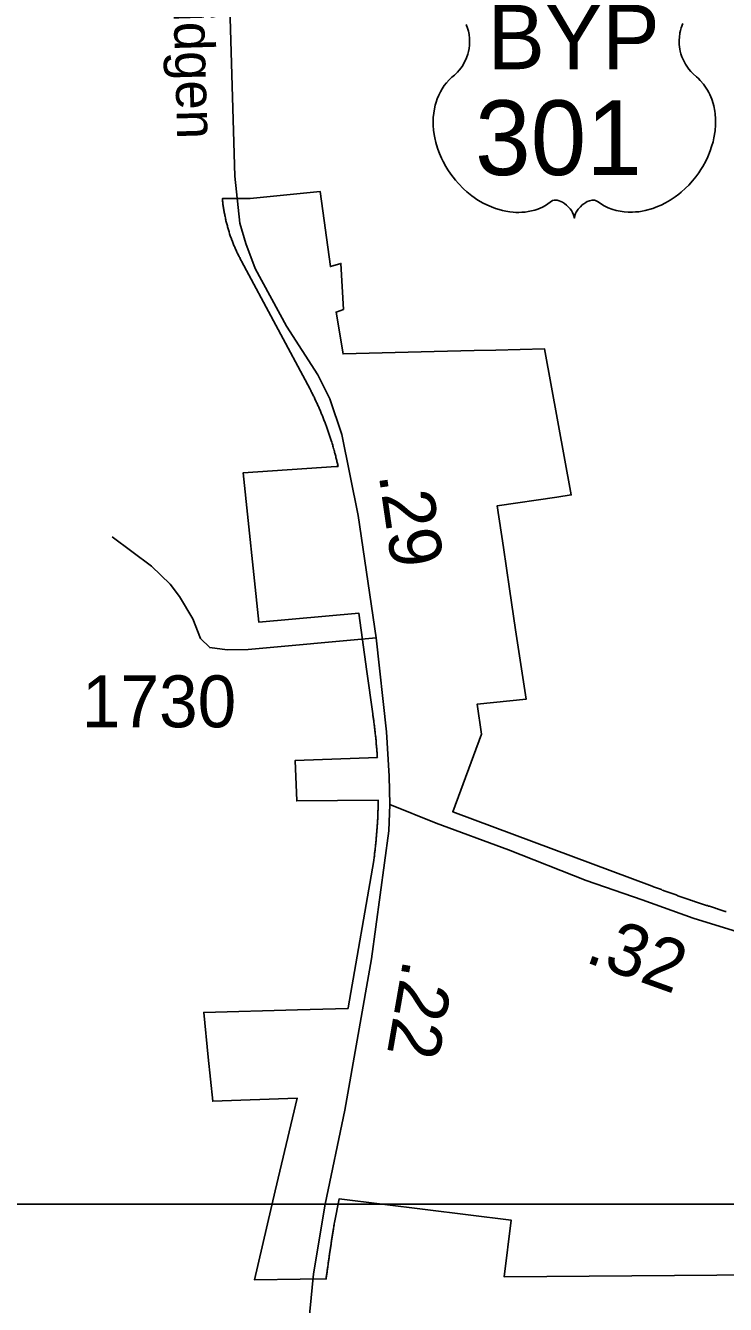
# Model space of a CAD drawing. Extents: x 2220236 to 2384410, y 720751 to 894131.
# Drawn here: x 2344841 to 2346526, y 784806 to 787885 of the extents above; entities that cross this region are included whole.
import ezdxf

# ---------------------------------------------------------------- set-up
doc = ezdxf.new("R2010")
doc.units = 0
doc.layers.add('Default', color=7, linetype='Continuous')

msp = doc.modelspace()

# ---------------------------------------------------------------- linework, layer by layer
at = {"layer": 'Default'}
for points in [[(2329807.7, 816974.9), (2370566.3, 816974.8), (2370566.3, 785046.7), (2329807.6, 785046.7), (2329807.7, 816974.9)], [(2345313.3, 788416.6), (2345322.7, 788307.6), (2345333.5, 787902.5), (2345344.9, 787522.4), (2345357, 787409.3), (2345371, 787359.8), (2345393.6, 787300.1), (2345469.3, 787161.1), (2345544.5, 787044.2), (2345573.3, 786986.5), (2345602.5, 786899.9), (2345642.1, 786705.5), (2345685.2, 786410.8), (2345710.1, 786184), (2345716.8, 786077.7), (2345718.1, 786009)], [(2346423.8, 787889.7), (2346419.9, 787879.3), (2346418, 787872.8), (2346416.8, 787867.3), (2346415.3, 787855.8), (2346414.9, 787850.3), (2346414.9, 787844.9), (2346415.2, 787839.2), (2346415.7, 787833.8), (2346416.7, 787828.1), (2346417.6, 787823), (2346419.2, 787816.9), (2346421.5, 787809.7), (2346424.3, 787802.8), (2346430.2, 787791.7), (2346437.7, 787780.3), (2346443.1, 787773.9), (2346448.4, 787768.4), (2346456.4, 787761.7), (2346460.7, 787757.9), (2346465.6, 787753), (2346473.7, 787743.6), (2346476.9, 787739.2), (2346480.2, 787734.3), (2346483.3, 787729.2), (2346486.3, 787723.7), (2346488.7, 787718.9), (2346493.2, 787707.9), (2346496.6, 787697.2), (2346498.1, 787691.6), (2346500.5, 787679), (2346501.4, 787672.7), (2346502.4, 787660.4), (2346502.4, 787645.5), (2346501.3, 787631.4), (2346498.6, 787614.9), (2346496.4, 787605), (2346493, 787593.6), (2346489.8, 787583.6), (2346483.9, 787568.9), (2346478.7, 787558.3), (2346471.9, 787545.8), (2346467.3, 787538.3), (2346461.9, 787530.3), (2346455.1, 787521), (2346447.2, 787511.1), (2346437.7, 787500.7), (2346430.1, 787493), (2346420, 787484.1), (2346414, 787479), (2346405.3, 787472.5), (2346393.5, 787464.6), (2346381.8, 787457.8), (2346371.8, 787452.8), (2346363, 787449), (2346351.6, 787444.6), (2346332.6, 787439.4), (2346325.7, 787437.9), (2346317.5, 787436.7), (2346309.8, 787436), (2346302.4, 787435.5), (2346292.4, 787435.5), (2346282.4, 787436.3), (2346273, 787437.6), (2346263.2, 787439.7), (2346253, 787442.7), (2346243.7, 787446.4), (2346234.2, 787451), (2346218.3, 787461), (2346213.7, 787463.5), (2346211.1, 787464.2), (2346205, 787464.5), (2346199.2, 787463.2), (2346193.3, 787460.9), (2346189.7, 787459), (2346185, 787455.9), (2346181.3, 787453), (2346176.9, 787448.8), (2346173.9, 787445.3), (2346171.6, 787442.6), (2346167.1, 787435.5), (2346165.5, 787432.2), (2346163.8, 787427.8), (2346162.4, 787421.5), (2346160.3, 787429.5), (2346158, 787434.8), (2346155.2, 787439.4), (2346152.4, 787443.4), (2346147.9, 787448.6), (2346143.9, 787452.4), (2346139, 787456.4), (2346133.9, 787459.5), (2346129.7, 787461.6), (2346125.9, 787463.1), (2346121.3, 787464.2), (2346117.5, 787464.5), (2346114.4, 787464.5), (2346110.1, 787463.5), (2346104.3, 787459.3), (2346098.8, 787455.5), (2346092.8, 787451.8), (2346085.6, 787448), (2346080.4, 787445.5), (2346074.2, 787443.1), (2346066.9, 787440.7), (2346059, 787438.6), (2346050.9, 787437), (2346043.7, 787435.9), (2346036, 787435.2), (2346029.1, 787435), (2346021.9, 787435), (2346015.2, 787435.6), (2346007.3, 787436.3), (2345997.6, 787437.7), (2345989.6, 787439.5), (2345981.1, 787441.8), (2345972.3, 787444.5), (2345963, 787448.1), (2345951.3, 787453.2), (2345943.2, 787457.4), (2345930.3, 787464.8), (2345915.3, 787475.2), (2345903.9, 787484.4), (2345895.6, 787491.9), (2345883.4, 787504.3), (2345876.2, 787512.5), (2345864.9, 787527.1), (2345857.7, 787537.6), (2345853.1, 787545.4), (2345846.2, 787557.8), (2345842.5, 787565.7), (2345837.6, 787577.1), (2345833.8, 787587.5), (2345830.6, 787597.4), (2345828.9, 787603.7), (2345826.4, 787614.7), (2345825, 787622.5), (2345823.5, 787633.2), (2345822.7, 787644.5), (2345822.6, 787655), (2345822.8, 787663.6), (2345823.8, 787673.7), (2345825.5, 787684.4), (2345827.6, 787693.6), (2345829.4, 787700.2), (2345832.2, 787708.3), (2345835.8, 787717.2), (2345840, 787725.7), (2345844.1, 787732.8), (2345849.2, 787740.4), (2345854.2, 787746.8), (2345860.8, 787754), (2345867.6, 787760.5), (2345873.9, 787765.6), (2345881.3, 787772.9), (2345885.2, 787777.3), (2345889.9, 787783.4), (2345893.6, 787789.1), (2345896.5, 787794.2), (2345900.5, 787801.8), (2345902.8, 787807.4), (2345905.8, 787816), (2345907.3, 787822.1), (2345908.8, 787830), (2345909.8, 787837.3), (2345910.1, 787846.5), (2345909.9, 787854.1), (2345908.9, 787863), (2345907.3, 787871.5), (2345905.2, 787879), (2345902, 787887.5)], [(2346916, 784879.1), (2345993.5, 784871.8), (2346010.5, 785008.2), (2345596.2, 785060), (2345584.8, 785002.5), (2345584.2, 784999.5), (2345583.8, 784997.1), (2345583.2, 784994.6), (2345583, 784992.1), (2345582.5, 784989.6), (2345582.2, 784987.2), (2345581.8, 784984.7), (2345581.5, 784982.2), (2345581, 784979.8), (2345580.5, 784977.3), (2345580.2, 784974.8), (2345579.8, 784972.4), (2345579.5, 784969.9), (2345579, 784967.4), (2345578.8, 784964.9), (2345578.2, 784962.4), (2345578, 784960), (2345577.5, 784957.5), (2345577.2, 784955.1), (2345576.8, 784952.6), (2345576.5, 784950.1), (2345576, 784947.6), (2345575.8, 784945.2), (2345575.2, 784942.7), (2345575, 784940.2), (2345574.5, 784937.8), (2345574.2, 784935.2), (2345573.8, 784932.8), (2345573.5, 784930.3), (2345573, 784927.9), (2345572.8, 784925.4), (2345572.2, 784922.9), (2345572, 784920.4), (2345571.8, 784917.9), (2345571.2, 784915.5), (2345571, 784913), (2345570.5, 784910.6), (2345570.2, 784908.1), (2345569.8, 784905.6), (2345569.5, 784903.1), (2345569.2, 784900.6), (2345568.8, 784898.1), (2345568.5, 784895.7), (2345568, 784893.2), (2345567.8, 784890.8), (2345567.5, 784888.2), (2345567, 784885.8), (2345566.8, 784883.3), (2345566.5, 784880.8), (2345566, 784878.4), (2345565.8, 784875.9), (2345565.5, 784873.4), (2345565, 784870.9), (2345564.8, 784868.3), (2345564.8, 784867.1), (2345502.5, 784866.4), (2345392, 784865.2), (2345442.2, 785079), (2345495, 785302.2), (2345291.5, 785294.8), (2345280.8, 785401), (2345269.8, 785508.8), (2345496, 785515.1), (2345617.5, 785518.5), (2345617.8, 785519.9), (2345679.5, 785874.8), (2345679.8, 785877.3), (2345680, 785879.8), (2345680.5, 785882.2), (2345680.8, 785884.8), (2345681, 785887.2), (2345681.2, 785889.7), (2345681.5, 785892.2), (2345682, 785894.7), (2345682.2, 785897.1), (2345682.5, 785899.6), (2345682.8, 785902.1), (2345683, 785904.6), (2345683.2, 785907.1), (2345683.5, 785909.6), (2345683.8, 785912.1), (2345684, 785914.6), (2345684.2, 785917.1), (2345684.5, 785919.6), (2345684.8, 785922), (2345685, 785924.5), (2345685.2, 785927), (2345685.5, 785929.5), (2345685.8, 785932), (2345686, 785934.5), (2345686.2, 785936.9), (2345686.2, 785939.4), (2345686.5, 785941.9), (2345686.8, 785944.4), (2345687, 785946.9), (2345687, 785949.4), (2345687.2, 785951.9), (2345687.5, 785954.4), (2345687.5, 785956.9), (2345687.8, 785959.4), (2345688, 785961.9), (2345688, 785964.4), (2345688.2, 785966.9), (2345688.5, 785969.4), (2345688.5, 785971.9), (2345688.8, 785974.4), (2345688.8, 785976.9), (2345689, 785979.4), (2345689, 785981.9), (2345689.2, 785984.4), (2345689.2, 785986.9), (2345689.5, 785989.4), (2345689.5, 785994.4), (2345689.8, 785996.9), (2345689.8, 786001.9), (2345690, 786004.4), (2345690, 786011.9), (2345690.2, 786014.4), (2345690.2, 786019.4), (2345494, 786018.1), (2345490.2, 786115.6), (2345688, 786122.8), (2345687.8, 786124.3), (2345687.8, 786126.8), (2345687.5, 786129.3), (2345687.2, 786131.8), (2345687.2, 786134.2), (2345687, 786136.8), (2345686.8, 786139.2), (2345686.5, 786141.8), (2345686.5, 786144.2), (2345686.2, 786146.8), (2345686, 786149.2), (2345685.8, 786151.8), (2345685.5, 786154.2), (2345685.2, 786156.7), (2345685, 786159.2), (2345684.8, 786161.7), (2345684.8, 786164.2), (2345684.5, 786166.7), (2345684.2, 786169.1), (2345684, 786171.6), (2345683.8, 786174.1), (2345683.2, 786176.6), (2345683, 786179.1), (2345682.8, 786181.6), (2345682.5, 786184.1), (2345682.2, 786186.6), (2345682, 786189.1), (2345681.8, 786191.5), (2345681.5, 786194), (2345681, 786196.5), (2345680.8, 786198.9), (2345680.5, 786201.4), (2345680.2, 786203.9), (2345679.8, 786206.4), (2345679.5, 786208.9), (2345679.2, 786211.4), (2345678.8, 786213.8), (2345678.5, 786216.3), (2345678.2, 786218.8), (2345677.8, 786221.2), (2345677.5, 786223.8), (2345677, 786227.4), (2345663, 786329.2), (2345643.8, 786469.7), (2345402.8, 786448.2), (2345364.8, 786807.6), (2345588.8, 786822.9), (2345593.5, 786823.2), (2345593, 786825.8), (2345592.5, 786828.2), (2345592, 786830.7), (2345591.2, 786833.1), (2345590.8, 786835.6), (2345590.2, 786837.9), (2345589.5, 786840.4), (2345589, 786842.8), (2345588.2, 786845.2), (2345587.8, 786847.7), (2345587, 786850.1), (2345586.5, 786852.5), (2345585.8, 786854.9), (2345585.2, 786857.3), (2345584.5, 786859.8), (2345583.8, 786862.1), (2345583.2, 786864.6), (2345582.5, 786866.9), (2345581.8, 786869.4), (2345581, 786871.8), (2345580.5, 786874.2), (2345579, 786878.9), (2345578.2, 786881.4), (2345576.8, 786886.1), (2345575.2, 786890.9), (2345573.8, 786895.6), (2345572.2, 786900.4), (2345571.2, 786902.8), (2345569.8, 786907.5), (2345569, 786909.9), (2345568, 786912.2), (2345566.5, 786916.9), (2345565.5, 786919.2), (2345564.8, 786921.6), (2345563.8, 786923.9), (2345563, 786926.3), (2345562, 786928.6), (2345561.2, 786931), (2345560.2, 786933.3), (2345559.2, 786935.6), (2345558.5, 786938), (2345557.5, 786940.3), (2345556.5, 786942.6), (2345555.8, 786944.9), (2345554.8, 786947.2), (2345553.8, 786949.6), (2345552.8, 786951.9), (2345551.8, 786954.2), (2345551, 786956.5), (2345550, 786958.8), (2345549, 786961.1), (2345548, 786963.4), (2345547, 786965.7), (2345546, 786967.9), (2345545, 786970.2), (2345543.8, 786972.5), (2345542.8, 786974.8), (2345541.8, 786977.1), (2345540.8, 786979.3), (2345539.8, 786981.6), (2345538.5, 786983.9), (2345536.5, 786988.4), (2345535.5, 786990.6), (2345534.2, 786992.9), (2345533.2, 786995.1), (2345532, 786997.4), (2345531, 786999.6), (2345529.8, 787001.8), (2345528.8, 787004.1), (2345527.5, 787006.3), (2345526, 787009.6), (2345361, 787317.3), (2345360, 787319.5), (2345358.8, 787321.7), (2345357.5, 787323.9), (2345356.5, 787326.1), (2345355.2, 787328.4), (2345354.2, 787330.6), (2345353, 787332.8), (2345352, 787335.1), (2345350.8, 787337.3), (2345349.8, 787339.6), (2345348.8, 787341.9), (2345347.8, 787344.1), (2345346.8, 787346.4), (2345345.8, 787348.7), (2345344.8, 787351), (2345343.8, 787353.3), (2345342.8, 787355.6), (2345341.8, 787357.9), (2345341, 787360.2), (2345340, 787362.6), (2345339, 787364.9), (2345338.2, 787367.2), (2345337.2, 787369.6), (2345336.5, 787371.9), (2345335.5, 787374.2), (2345334, 787379), (2345333.2, 787381.4), (2345332.2, 787383.8), (2345330.8, 787388.5), (2345330, 787390.9), (2345329.5, 787393.3), (2345328, 787398.1), (2345327.2, 787400.5), (2345326.8, 787402.9), (2345326, 787405.3), (2345325.2, 787407.8), (2345324.8, 787410.2), (2345324.2, 787412.6), (2345323.5, 787415), (2345323, 787417.4), (2345322.5, 787419.9), (2345322, 787422.3), (2345321.5, 787424.8), (2345321, 787427.2), (2345320.5, 787429.7), (2345320, 787432.1), (2345319.5, 787434.6), (2345319, 787437.1), (2345318.5, 787439.5), (2345318.2, 787442), (2345317.8, 787444.4), (2345317.5, 787446.9), (2345317, 787449.4), (2345316.8, 787451.9), (2345316.2, 787454.4), (2345316, 787456.8), (2345315.8, 787459.3), (2345315.5, 787461.8), (2345315.2, 787464.2), (2345315, 787466.8), (2345314.8, 787468.3), (2345381.8, 787468.8), (2345550.2, 787485.4), (2345575, 787304.6), (2345600.2, 787312), (2345606.2, 787201.6), (2345588.8, 787194.9), (2345605.5, 787094.2), (2345824.8, 787099.8), (2345921, 787102.2), (2345973.2, 787103.5), (2346090.8, 787106.4), (2346155, 786754.6), (2346120.5, 786749.5), (2345976.5, 786728.1), (2345991.5, 786627.9), (2346006.2, 786528.6), (2346021, 786430.2), (2346046, 786262.6), (2345928.2, 786250.8), (2345938.5, 786179), (2345869.5, 785991.8), (2346349.8, 785812.7), (2346353.2, 785811.4), (2346355.5, 785810.5), (2346358, 785809.6), (2346360.2, 785808.7), (2346362.5, 785807.8), (2346365, 785806.9), (2346367.2, 785806.1), (2346369.5, 785805.2), (2346372, 785804.3), (2346374.2, 785803.4), (2346376.8, 785802.6), (2346379, 785801.8), (2346381.2, 785800.9), (2346383.8, 785800), (2346386, 785799.1), (2346388.5, 785798.3), (2346390.8, 785797.4), (2346393, 785796.6), (2346395.5, 785795.8), (2346397.8, 785794.9), (2346400.2, 785794.1), (2346402.5, 785793.2), (2346404.8, 785792.4), (2346407.2, 785791.5), (2346409.5, 785790.7), (2346412, 785789.8), (2346414.2, 785789), (2346416.5, 785788.2), (2346419, 785787.4), (2346421.2, 785786.5), (2346423.8, 785785.7), (2346426, 785784.9), (2346428.5, 785784.1), (2346430.8, 785783.2), (2346433.2, 785782.4), (2346435.5, 785781.6), (2346437.8, 785780.8), (2346440.2, 785780), (2346442.5, 785779.2), (2346445, 785778.4), (2346447.2, 785777.6), (2346449.8, 785776.8), (2346452, 785775.9), (2346454.5, 785775.1), (2346456.8, 785774.4), (2346459.2, 785773.6), (2346461.5, 785772.8), (2346464, 785772), (2346466.2, 785771.2), (2346468.8, 785770.4), (2346471, 785769.6), (2346473.5, 785768.8), (2346475.8, 785768.1), (2346478.2, 785767.2), (2346480.5, 785766.5), (2346483, 785765.8), (2346485.2, 785764.9), (2346487.8, 785764.2), (2346490, 785763.4), (2346492.5, 785762.6), (2346494.8, 785761.9), (2346497.2, 785761.1), (2346499.5, 785760.4), (2346502, 785759.6), (2346504.2, 785758.9), (2346506.8, 785758.1), (2346509, 785757.4), (2346511.5, 785756.6), (2346513.8, 785755.9), (2346516.2, 785755.1), (2346518.5, 785754.4), (2346523.5, 785752.9), (2346525.8, 785752.1), (2346528.2, 785751.4)], [(2346916, 784879.1), (2345993.5, 784871.8), (2346010.5, 785008.2), (2345596.2, 785060), (2345584.8, 785002.5), (2345584.2, 784999.5), (2345583.8, 784997.1), (2345583.2, 784994.6), (2345583, 784992.1), (2345582.5, 784989.6), (2345582.2, 784987.2), (2345581.8, 784984.7), (2345581.5, 784982.2), (2345581, 784979.8), (2345580.5, 784977.3), (2345580.2, 784974.8), (2345579.8, 784972.4), (2345579.5, 784969.9), (2345579, 784967.4), (2345578.8, 784964.9), (2345578.2, 784962.4), (2345578, 784960), (2345577.5, 784957.5), (2345577.2, 784955.1), (2345576.8, 784952.6), (2345576.5, 784950.1), (2345576, 784947.6), (2345575.8, 784945.2), (2345575.2, 784942.7), (2345575, 784940.2), (2345574.5, 784937.8), (2345574.2, 784935.2), (2345573.8, 784932.8), (2345573.5, 784930.3), (2345573, 784927.9), (2345572.8, 784925.4), (2345572.2, 784922.9), (2345572, 784920.4), (2345571.8, 784917.9), (2345571.2, 784915.5), (2345571, 784913), (2345570.5, 784910.6), (2345570.2, 784908.1), (2345569.8, 784905.6), (2345569.5, 784903.1), (2345569.2, 784900.6), (2345568.8, 784898.1), (2345568.5, 784895.7), (2345568, 784893.2), (2345567.8, 784890.8), (2345567.5, 784888.2), (2345567, 784885.8), (2345566.8, 784883.3), (2345566.5, 784880.8), (2345566, 784878.4), (2345565.8, 784875.9), (2345565.5, 784873.4), (2345565, 784870.9), (2345564.8, 784868.3), (2345564.8, 784867.1), (2345502.5, 784866.4), (2345392, 784865.2), (2345442.2, 785079), (2345495, 785302.2), (2345291.5, 785294.8), (2345280.8, 785401), (2345269.8, 785508.8), (2345496, 785515.1), (2345617.5, 785518.5), (2345617.8, 785519.9), (2345679.5, 785874.8), (2345679.8, 785877.3), (2345680, 785879.8), (2345680.5, 785882.2), (2345680.8, 785884.8), (2345681, 785887.2), (2345681.2, 785889.7), (2345681.5, 785892.2), (2345682, 785894.7), (2345682.2, 785897.1), (2345682.5, 785899.6), (2345682.8, 785902.1), (2345683, 785904.6), (2345683.2, 785907.1), (2345683.5, 785909.6), (2345683.8, 785912.1), (2345684, 785914.6), (2345684.2, 785917.1), (2345684.5, 785919.6), (2345684.8, 785922), (2345685, 785924.5), (2345685.2, 785927), (2345685.5, 785929.5), (2345685.8, 785932), (2345686, 785934.5), (2345686.2, 785936.9), (2345686.2, 785939.4), (2345686.5, 785941.9), (2345686.8, 785944.4), (2345687, 785946.9), (2345687, 785949.4), (2345687.2, 785951.9), (2345687.5, 785954.4), (2345687.5, 785956.9), (2345687.8, 785959.4), (2345688, 785961.9), (2345688, 785964.4), (2345688.2, 785966.9), (2345688.5, 785969.4), (2345688.5, 785971.9), (2345688.8, 785974.4), (2345688.8, 785976.9), (2345689, 785979.4), (2345689, 785981.9), (2345689.2, 785984.4), (2345689.2, 785986.9), (2345689.5, 785989.4), (2345689.5, 785994.4), (2345689.8, 785996.9), (2345689.8, 786001.9), (2345690, 786004.4), (2345690, 786011.9), (2345690.2, 786014.4), (2345690.2, 786019.4), (2345494, 786018.1), (2345490.2, 786115.6), (2345688, 786122.8), (2345687.8, 786124.3), (2345687.8, 786126.8), (2345687.5, 786129.3), (2345687.2, 786131.8), (2345687.2, 786134.2), (2345687, 786136.8), (2345686.8, 786139.2), (2345686.5, 786141.8), (2345686.5, 786144.2), (2345686.2, 786146.8), (2345686, 786149.2), (2345685.8, 786151.8), (2345685.5, 786154.2), (2345685.2, 786156.7), (2345685, 786159.2), (2345684.8, 786161.7), (2345684.8, 786164.2), (2345684.5, 786166.7), (2345684.2, 786169.1), (2345684, 786171.6), (2345683.8, 786174.1), (2345683.2, 786176.6), (2345683, 786179.1), (2345682.8, 786181.6), (2345682.5, 786184.1), (2345682.2, 786186.6), (2345682, 786189.1), (2345681.8, 786191.5), (2345681.5, 786194), (2345681, 786196.5), (2345680.8, 786198.9), (2345680.5, 786201.4), (2345680.2, 786203.9), (2345679.8, 786206.4), (2345679.5, 786208.9), (2345679.2, 786211.4), (2345678.8, 786213.8), (2345678.5, 786216.3), (2345678.2, 786218.8), (2345677.8, 786221.2), (2345677.5, 786223.8), (2345677, 786227.4), (2345663, 786329.2), (2345643.8, 786469.7), (2345402.8, 786448.2), (2345364.8, 786807.6), (2345588.8, 786822.9), (2345593.5, 786823.2), (2345593, 786825.8), (2345592.5, 786828.2), (2345592, 786830.7), (2345591.2, 786833.1), (2345590.8, 786835.6), (2345590.2, 786837.9), (2345589.5, 786840.4), (2345589, 786842.8), (2345588.2, 786845.2), (2345587.8, 786847.7), (2345587, 786850.1), (2345586.5, 786852.5), (2345585.8, 786854.9), (2345585.2, 786857.3), (2345584.5, 786859.8), (2345583.8, 786862.1), (2345583.2, 786864.6), (2345582.5, 786866.9), (2345581.8, 786869.4), (2345581, 786871.8), (2345580.5, 786874.2), (2345579, 786878.9), (2345578.2, 786881.4), (2345576.8, 786886.1), (2345575.2, 786890.9), (2345573.8, 786895.6), (2345572.2, 786900.4), (2345571.2, 786902.8), (2345569.8, 786907.5), (2345569, 786909.9), (2345568, 786912.2), (2345566.5, 786916.9), (2345565.5, 786919.2), (2345564.8, 786921.6), (2345563.8, 786923.9), (2345563, 786926.3), (2345562, 786928.6), (2345561.2, 786931), (2345560.2, 786933.3), (2345559.2, 786935.6), (2345558.5, 786938), (2345557.5, 786940.3), (2345556.5, 786942.6), (2345555.8, 786944.9), (2345554.8, 786947.2), (2345553.8, 786949.6), (2345552.8, 786951.9), (2345551.8, 786954.2), (2345551, 786956.5), (2345550, 786958.8), (2345549, 786961.1), (2345548, 786963.4), (2345547, 786965.7), (2345546, 786967.9), (2345545, 786970.2), (2345543.8, 786972.5), (2345542.8, 786974.8), (2345541.8, 786977.1), (2345540.8, 786979.3), (2345539.8, 786981.6), (2345538.5, 786983.9), (2345536.5, 786988.4), (2345535.5, 786990.6), (2345534.2, 786992.9), (2345533.2, 786995.1), (2345532, 786997.4), (2345531, 786999.6), (2345529.8, 787001.8), (2345528.8, 787004.1), (2345527.5, 787006.3), (2345526, 787009.6), (2345361, 787317.3), (2345360, 787319.5), (2345358.8, 787321.7), (2345357.5, 787323.9), (2345356.5, 787326.1), (2345355.2, 787328.4), (2345354.2, 787330.6), (2345353, 787332.8), (2345352, 787335.1), (2345350.8, 787337.3), (2345349.8, 787339.6), (2345348.8, 787341.9), (2345347.8, 787344.1), (2345346.8, 787346.4), (2345345.8, 787348.7), (2345344.8, 787351), (2345343.8, 787353.3), (2345342.8, 787355.6), (2345341.8, 787357.9), (2345341, 787360.2), (2345340, 787362.6), (2345339, 787364.9), (2345338.2, 787367.2), (2345337.2, 787369.6), (2345336.5, 787371.9), (2345335.5, 787374.2), (2345334, 787379), (2345333.2, 787381.4), (2345332.2, 787383.8), (2345330.8, 787388.5), (2345330, 787390.9), (2345329.5, 787393.3), (2345328, 787398.1), (2345327.2, 787400.5), (2345326.8, 787402.9), (2345326, 787405.3), (2345325.2, 787407.8), (2345324.8, 787410.2), (2345324.2, 787412.6), (2345323.5, 787415), (2345323, 787417.4), (2345322.5, 787419.9), (2345322, 787422.3), (2345321.5, 787424.8), (2345321, 787427.2), (2345320.5, 787429.7), (2345320, 787432.1), (2345319.5, 787434.6), (2345319, 787437.1), (2345318.5, 787439.5), (2345318.2, 787442), (2345317.8, 787444.4), (2345317.5, 787446.9), (2345317, 787449.4), (2345316.8, 787451.9), (2345316.2, 787454.4), (2345316, 787456.8), (2345315.8, 787459.3), (2345315.5, 787461.8), (2345315.2, 787464.2), (2345315, 787466.8), (2345314.8, 787468.3), (2345381.8, 787468.8), (2345550.2, 787485.4), (2345575, 787304.6), (2345600.2, 787312), (2345606.2, 787201.6), (2345588.8, 787194.9), (2345605.5, 787094.2), (2345824.8, 787099.8), (2345921, 787102.2), (2345973.2, 787103.5), (2346090.8, 787106.4), (2346155, 786754.6), (2346120.5, 786749.5), (2345976.5, 786728.1), (2345991.5, 786627.9), (2346006.2, 786528.6), (2346021, 786430.2), (2346046, 786262.6), (2345928.2, 786250.8), (2345938.5, 786179), (2345869.5, 785991.8), (2346349.8, 785812.7), (2346353.2, 785811.4), (2346355.5, 785810.5), (2346358, 785809.6), (2346360.2, 785808.7), (2346362.5, 785807.8), (2346365, 785806.9), (2346367.2, 785806.1), (2346369.5, 785805.2), (2346372, 785804.3), (2346374.2, 785803.4), (2346376.8, 785802.6), (2346379, 785801.8), (2346381.2, 785800.9), (2346383.8, 785800), (2346386, 785799.1), (2346388.5, 785798.3), (2346390.8, 785797.4), (2346393, 785796.6), (2346395.5, 785795.8), (2346397.8, 785794.9), (2346400.2, 785794.1), (2346402.5, 785793.2), (2346404.8, 785792.4), (2346407.2, 785791.5), (2346409.5, 785790.7), (2346412, 785789.8), (2346414.2, 785789), (2346416.5, 785788.2), (2346419, 785787.4), (2346421.2, 785786.5), (2346423.8, 785785.7), (2346426, 785784.9), (2346428.5, 785784.1), (2346430.8, 785783.2), (2346433.2, 785782.4), (2346435.5, 785781.6), (2346437.8, 785780.8), (2346440.2, 785780), (2346442.5, 785779.2), (2346445, 785778.4), (2346447.2, 785777.6), (2346449.8, 785776.8), (2346452, 785775.9), (2346454.5, 785775.1), (2346456.8, 785774.4), (2346459.2, 785773.6), (2346461.5, 785772.8), (2346464, 785772), (2346466.2, 785771.2), (2346468.8, 785770.4), (2346471, 785769.6), (2346473.5, 785768.8), (2346475.8, 785768.1), (2346478.2, 785767.2), (2346480.5, 785766.5), (2346483, 785765.8), (2346485.2, 785764.9), (2346487.8, 785764.2), (2346490, 785763.4), (2346492.5, 785762.6), (2346494.8, 785761.9), (2346497.2, 785761.1), (2346499.5, 785760.4), (2346502, 785759.6), (2346504.2, 785758.9), (2346506.8, 785758.1), (2346509, 785757.4), (2346511.5, 785756.6), (2346513.8, 785755.9), (2346516.2, 785755.1), (2346518.5, 785754.4), (2346523.5, 785752.9), (2346525.8, 785752.1), (2346528.2, 785751.4)], [(2345685.2, 786410.8), (2345376.7, 786382.2), (2345326.7, 786381.8), (2345284.6, 786387.3), (2345262.3, 786409), (2345243.8, 786456.6), (2345211.2, 786510.3), (2345188.8, 786540), (2345144.4, 786583.4), (2345049.4, 786654.2)], [(2345718.1, 786009), (2345715.4, 785945.8), (2345673.6, 785638), (2345609.9, 785273.6), (2345562, 785046.7), (2345534.5, 784879.3), (2345504.3, 784574.4), (2345478.1, 783832.2), (2345447.1, 782934.6), (2345420.2, 781998)], [(2345718.1, 786009), (2345829.7, 785964.6), (2346004.2, 785900), (2346191.1, 785826.2), (2346325.7, 785779.9), (2346448.4, 785735.8), (2346565.4, 785699.5), (2346686.8, 785666.4), (2346843.1, 785636.2), (2347093.3, 785596.6), (2347267.6, 785591.3), (2347305.3, 785591.3), (2347364.1, 785590.9)]]:
    msp.add_lwpolyline(points, dxfattribs=at)

# ---------------------------------------------------------------- texts
for s, height, rotation, p in [('Pridgen', 95, 271.6452, (2345193.7, 788048.2)), ('.29', 125, 278.3081, (2345691, 786803.6)), ('.32', 125, 340.2385, (2346184.8, 785631.3)), ('.22', 125, 260.0776, (2345751.1, 785639.1))]:
    msp.add_text(s, height=height, rotation=rotation, dxfattribs=at).set_placement(p)
for s, height, p in [('BYP', 155, (2345953.2, 787779.8)), ('301', 180, (2345923.3, 787524.9)), ('1730', 125, (2344976.4, 786195.2))]:
    msp.add_text(s, height=height, dxfattribs=at).set_placement(p)

doc.saveas('drawing.dxf')
